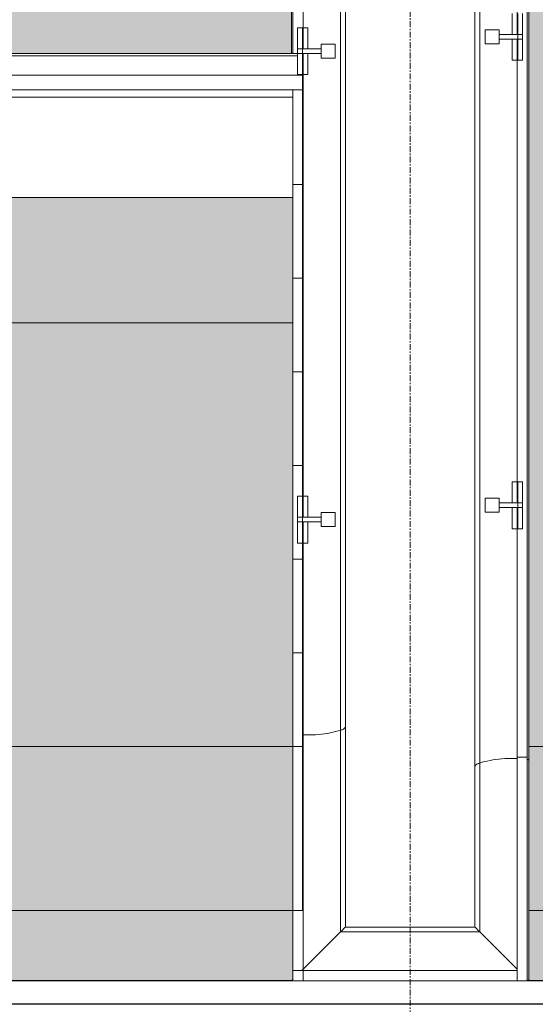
# Model space of a CAD drawing. Header units: millimetres. Extents: x 3625 to 92626, y -20577 to 42628.
# Tile 383 of 656: x 47179 to 48279, y 31728 to 33830. Entities that reach past the tile are written whole.
import ezdxf

# ---------------------------------------------------------------- set-up
doc = ezdxf.new("R2010")
doc.units = ezdxf.units.MM
doc.linetypes.add('stramien', pattern=[22.225, 12.7, -3.175, 3.175, -3.175])
for name, color, linetype, lineweight in [('A-DOOR', 1, 'Continuous', 25), ('A-EQPM', 6, 'Continuous', 18), ('A-FLOR-OTLN', 6, 'Continuous', 18), ('A-FLOR-PATT', 8, 'Continuous', 18), ('A-GENM', 6, 'Continuous', 18), ('I-WALL', 2, 'Continuous', 25), ('S-GRID', 1, 'Continuous', 18)]:
    doc.layers.add(name, color=color, linetype=linetype, lineweight=lineweight)
doc.layers.add('ATN Houtenlatten plafond moduul 600x1200 mm', color=20, linetype='Continuous')
pattern_1 = [(45, (7708.5, -30328.2), (-707.107, 707.107), []), (135, (7708.5, -30328.2), (-707.107, -707.107), [])]

# ---------------------------------------------------------------- blocks, each defined once
blk = doc.blocks.new('24_betontrap trappenhuis westgevel 3500 hoog - 24_betontrap trappenhuis 3500 hoog-434817-Plotview plafond tweede verdieping - 1 op 100')
at = {"layer": 'A-GENM'}
for points in [[(523.2, 1170), (255.3, 1170), (255.3, 0), (523.2, 0), (523.2, 1028.6)], [(1427.6, 1170), (523.2, 1170), (523.2, 0), (1427.6, 0), (1427.6, 1028.6)], [(1777.6, 1028.6), (1777.6, 1170), (1427.6, 1170), (1427.6, 0), (1777.6, 0), (1777.6, 771.4)]]:
    blk.add_hatch(color=256, dxfattribs=at).paths.add_polyline_path(points, flags=0)
at = {"layer": 'A-GENM', "color": 7}
for p, q in [((255.3, 1170), (523.2, 1170)), ((523.2, 1170), (523.2, 0)), ((1427.6, 1170), (523.2, 1170)), ((1777.6, 1170), (1427.6, 1170)), ((1427.6, 0), (1427.6, 1170)), ((1777.6, 0), (1777.6, 1170)), ((523.2, 0), (255.3, 0)), ((523.2, 0), (1427.6, 0)), ((1427.6, 0), (1777.6, 0))]:
    blk.add_line(p, q, dxfattribs=at)
blk = doc.blocks.new('24_betontrap trappenhuis westgevel 3500 hoog - 24_betontrap trappenhuis 3500 hoog-V1-Plotview plafond tweede verdieping - 1 op 100')
at = {"layer": 'A-GENM'}
for points in [[(1427.6, 2837), (-572.4, 2837), (-572.4, 1673), (1427.6, 1673), (1427.6, 2828.5)], [(1777.6, 2837), (1427.6, 2837), (1427.6, 1673), (1777.6, 1673), (1777.6, 2837)], [(-52.4, 771.4), (-52.4, 1167), (-572.4, 1167), (-572.4, 3), (-52.4, 3), (-52.4, 257.2)]]:
    blk.add_hatch(color=256, dxfattribs=at).paths.add_polyline_path(points, flags=0)
at = {"layer": 'A-GENM', "color": 7}
for p, q in [((1427.6, 2837), (1427.6, 1673)), ((1777.6, 2837.2), (1777.6, 1672.8))]:
    blk.add_line(p, q, dxfattribs=at)
blk = doc.blocks.new('3073_04 constructie_abt_export 08-11-2012_rvt-1-Plotview plafond tweede verdieping - 1 op 100')
at = {"layer": 'A-FLOR-PATT'}
h = blk.add_hatch(color=10, dxfattribs=at)
h.paths.add_polyline_path([(20729.6, 30428.2), (20739.6, 30428.2), (20739.6, 30605.2), (21293.6, 30605.2), (21293.6, 30428.2), (21303.6, 30428.2), (21303.6, 30615.2), (20729.6, 30615.2), (20729.6, 30435.7)], flags=0)
h.paths.add_polyline_path([(22749.6, 31578.2), (22749.6, 31778.2), (22637.5, 31778.2), (22636.6, 31753.2), (22627.5, 31753.2), (22627.5, 31578.2), (22637.6, 31578.2), (22637.6, 31758.2), (22697.6, 31758.2), (22697.6, 31578.2)], flags=0)
h.paths.add_polyline_path([(19283.6, 31578.2), (19296.6, 31578.2), (19296.6, 31613.2), (19291.6, 31613.2), (19291.6, 31733.2), (19331.6, 31733.2), (19331.6, 31728.2), (19335.6, 31728.2), (19335.6, 31758.2), (19393.6, 31758.2), (19393.6, 31778.2), (19283.6, 31778.2), (19283.6, 31728.2)], flags=0)
h.paths.add_polyline_path([(22741.6, 31613.2), (22701.6, 31613.2), (22701.6, 31733.2), (22741.6, 31733.2)], flags=0)
h.paths.add_polyline_path([(19395.6, 31728.2), (19403.6, 31728.2), (19403.6, 31753.2), (19395.6, 31753.2)], flags=0)
h.paths.add_polyline_path([(21910.8, 31778.2), (22433.6, 31778.6), (22433.6, 31928.2), (21269.5, 31927.8), (21268.6, 31778.3), (21396.6, 31778.2)], flags=0)
h.paths.add_polyline_path([(20764.1, 31778.2), (20764.1, 31778.7), (20766.6, 31781.7), (20766.6, 31928.2), (19596.6, 31928.2), (19596.6, 31778.2), (20763.7, 31778.2)], flags=0)
at = {"layer": 'A-FLOR-OTLN', "color": 7}
blk.add_line((20766.6, 31928.2), (20766.6, 31800.2), dxfattribs=at)
at = {"lineweight": 18, "rotation": 269.9999999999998}
for name in ['24_betontrap trappenhuis westgevel 3500 hoog - 24_betontrap trappenhuis 3500 hoog-V1-Plotview plafond tweede verdieping - 1 op 100', '24_betontrap trappenhuis westgevel 3500 hoog - 24_betontrap trappenhuis 3500 hoog-434817-Plotview plafond tweede verdieping - 1 op 100']:
    blk.add_blockref(name, (19596.6, 33705.8), dxfattribs=at)
blk = doc.blocks.new('34_leuning betontrap trappenhuis westgevel standaard links - 24_betontrap trappenhuis 3500 hoog-2940129-Plotview plafond tweede verdieping - 1 op 100')
at = {"layer": 'A-EQPM'}
for p, q in [((-1072.4, 500), (-1072.4, 478)), ((-1050.4, 500), (-1072.4, 500)), ((-1072.3, 503), (-1072.3, 500)), ((-1050.4, 478), (-1050.4, 500)), ((-1072.4, 478), (-1072.4, 22)), ((-1050.4, 478), (-1072.4, 478)), ((-1050.4, 22), (-1050.4, 478)), ((-967.9, 101.4), (-967.9, 398.6)), ((-957.5, 111.9), (-957.5, 388.1)), ((-615.1, 111.9), (-957.5, 111.9)), ((1384.9, 111.9), (-615.1, 111.9)), ((-607.5, 101.4), (-967.9, 101.4)), ((1392.5, 101.4), (-607.5, 101.4)), ((-42.1, 90), (-72.1, 90)), ((-72.1, 90), (-72.1, 60)), ((-42.1, 60), (-42.1, 90)), ((957.9, 90), (927.9, 90)), ((927.9, 90), (927.9, 60)), ((957.9, 60), (957.9, 90)), ((-72.1, 60), (-42.1, 60)), ((-62, 60), (-62, 10)), ((-52, 60), (-52, 10)), ((927.9, 60), (957.9, 60)), ((938, 60), (938, 10)), ((948, 60), (948, 10)), ((-1050.4, 22), (-1072.4, 22)), ((-594.7, 22), (-1072.4, 22)), ((-1072.4, 22), (-1072.4, 0)), ((-62, 22), (-594.7, 22)), ((-594.7, 22), (-594.7, 0)), ((-594.7, 22), (-594.7, 0)), ((-62, 32), (-107.1, 32)), ((-107.1, 32), (-107.1, 22)), ((-107.1, 22), (-62, 22)), ((-7.1, 32), (-52, 32)), ((-52, 22), (-7.1, 22)), ((938, 22), (-52, 22)), ((-7.1, 32), (-7.1, 22)), ((938, 32), (892.9, 32)), ((892.9, 32), (892.9, 22)), ((892.9, 22), (938, 22)), ((992.9, 32), (948, 32)), ((948, 22), (992.9, 22)), ((1405.3, 22), (948, 22)), ((-1072.4, 0), (-594.7, 0)), ((-594.7, 0), (1405.3, 0)), ((-7.1, 20), (-107.1, 20)), ((-107.1, 20), (-107.1, 10)), ((-107.1, 10), (-7.1, 10)), ((-62, 10), (-52, 10)), ((-7.1, 20), (-7.1, 10)), ((992.9, 20), (892.9, 20)), ((892.9, 20), (892.9, 10)), ((892.9, 10), (992.9, 10)), ((938, 10), (948, 10)), ((-1072.3, 0), (-1072.3, -3)), ((-1072.3, -3), (-601.3, -3)), ((-601.3, -3), (1398.7, -3))]:
    blk.add_line(p, q, dxfattribs=at)
at = {"layer": 'A-EQPM', "flags": 128}
for points in [[(-1072.3, 502.9), (-1072.3, 502.9), (-1071.9, 502.5), (-1071.1, 501.8), (-1070.1, 500.8)], [(-1050.5, 481), (-1041.2, 471.8), (-1014.8, 445.4), (-989.8, 420.4), (-967.9, 398.6)], [(-967.9, 398.6), (-963.9, 394.5), (-960.8, 391.4), (-958.6, 389.2), (-957.6, 388.2), (-957.5, 388.1)], [(-957.5, 111.9), (-957.6, 111.8), (-958.6, 110.8), (-960.8, 108.6), (-963.9, 105.5), (-967.9, 101.4)], [(-967.9, 101.4), (-963.9, 105.5), (-960.8, 108.6), (-958.6, 110.8), (-957.6, 111.8), (-957.5, 111.9)], [(-967.9, 101.4), (-989.8, 79.6), (-1014.8, 54.6), (-1041.2, 28.2), (-1047.4, 22)], [(-1047.4, 21.9), (-1041.2, 28.2), (-1014.8, 54.6), (-989.8, 79.6), (-967.9, 101.4)], [(-1070.1, -0.8), (-1071.1, -1.8), (-1071.9, -2.5), (-1072.3, -2.9), (-1072.3, -2.9)], [(-1072.3, -2.9), (-1072.3, -2.9), (-1071.9, -2.5), (-1071.1, -1.8), (-1070.1, -0.8)]]:
    blk.add_lwpolyline(points, dxfattribs=at)
at = {"layer": 'A-EQPM'}
for points, knots in [([(-615.5, 111.9), (-615.3, 111.9), (-614.5, 111.9), (-613.2, 111.5), (-611.8, 110.3), (-610.7, 109), (-609.2, 106.7), (-608.2, 103.9), (-607.5, 101.4)], [0.7142857, 0.7142857, 0.7142857, 0.7142857, 0.7321429, 0.7857143, 0.8392857, 0.8660714, 0.8928571, 1, 1, 1, 1]), ([(-607.5, 101.4), (-605.2, 94.8), (-601.5, 80.1), (-597.9, 54.9), (-597.2, 35), (-597.4, 24), (-597.5, 21.9)], [0, 0, 0, 0, 0.25, 0.5, 0.75, 0.8086091, 0.8086091, 0.8086091, 0.8086091]), ([(-599.5, -1), (-599.6, -1.4), (-600, -2.1), (-600.6, -2.7), (-601, -2.9), (-601.3, -3), (-601.3, -3)], [0.1818182, 0.1818182, 0.1818182, 0.1818182, 0.2727273, 0.3636364, 0.4545455, 0.4737993, 0.4737993, 0.4737993, 0.4737993])]:
    blk.add_open_spline(points, degree=3, knots=knots, dxfattribs=at)
blk = doc.blocks.new('34_leuning betontrap trappenhuis westgevel standaard rechts - 24_betontrap trappenhuis 3500 hoog-2944741-Plotview plafond tweede verdieping - 1 op 100')
at = {"layer": 'A-EQPM'}
for p, q in [((1384.9, 111.9), (-615.1, 111.9)), ((1812.8, 111.9), (1384.9, 111.9)), ((1392.5, 101.4), (-607.5, 101.4)), ((-42.1, 90), (-72.1, 90)), ((-72.1, 90), (-72.1, 60)), ((-42.1, 60), (-42.1, 90)), ((957.9, 90), (927.9, 90)), ((927.9, 90), (927.9, 60)), ((957.9, 60), (957.9, 90)), ((1823.2, 101.4), (1392.5, 101.4)), ((-72.1, 60), (-42.1, 60)), ((-62, 60), (-62, 10)), ((-52, 60), (-52, 10)), ((927.9, 60), (957.9, 60)), ((938, 60), (938, 10)), ((948, 60), (948, 10)), ((-62, 22), (-594.7, 22)), ((-62, 32), (-107.1, 32)), ((-107.1, 32), (-107.1, 22)), ((-107.1, 22), (-62, 22)), ((-7.1, 32), (-52, 32)), ((-52, 22), (-7.1, 22)), ((938, 22), (-52, 22)), ((-7.1, 32), (-7.1, 22)), ((938, 32), (892.9, 32)), ((892.9, 32), (892.9, 22)), ((892.9, 22), (938, 22)), ((992.9, 32), (948, 32)), ((948, 22), (992.9, 22)), ((1405.3, 22), (948, 22)), ((992.9, 32), (992.9, 22)), ((1902.6, 22), (1405.3, 22)), ((1405.3, 22), (1405.3, 20)), ((1405.3, 22), (1405.3, 20)), ((-594.7, 0), (-52.4, 0)), ((-7.1, 20), (-107.1, 20)), ((-107.1, 20), (-107.1, 10)), ((-107.1, 10), (-7.1, 10)), ((-62, 10), (-52, 10)), ((-7.1, 20), (-7.1, 10)), ((992.9, 20), (892.9, 20)), ((892.9, 20), (892.9, 10)), ((892.9, 10), (992.9, 10)), ((938, 10), (948, 10)), ((992.9, 20), (992.9, 10)), ((-601.3, -3), (-52.4, -3))]:
    blk.add_line(p, q, dxfattribs=at)
for points, knots in [([(1384.5, 111.9), (1384.7, 111.9), (1385.5, 111.9), (1386.8, 111.5), (1388.2, 110.3), (1389.3, 109), (1390.8, 106.7), (1391.8, 103.9), (1392.5, 101.4)], [0.7142857, 0.7142857, 0.7142857, 0.7142857, 0.7321429, 0.7857143, 0.8392857, 0.8660714, 0.8928571, 1, 1, 1, 1]), ([(1392.5, 101.4), (1394.7, 94.8), (1398.6, 80.1), (1402.1, 54.9), (1402.8, 35), (1402.6, 24), (1402.5, 21.9)], [0, 0, 0, 0, 0.25, 0.5, 0.75, 0.8086091, 0.8086091, 0.8086091, 0.8086091])]:
    blk.add_open_spline(points, degree=3, knots=knots, dxfattribs=at)
blk = doc.blocks.new('32_KA HK-14 - Houten deur op kleefmagneet trappenhuis-4622518-Plotview plafond tweede verdieping - 1 op 100')
at = {"layer": 'A-DOOR', "lineweight": 18}
h = blk.add_hatch(dxfattribs=at)
h.set_pattern_fill('FP_21', color=256, style=0, pattern_type=2)
h.set_pattern_definition(pattern_1)
h.paths.add_polyline_path([(45, 1285), (45, 1405), (5, 1405), (5, 1285)], flags=0)
h = blk.add_hatch(dxfattribs=at)
h.set_pattern_fill('FP_21', color=256, style=0, pattern_type=2)
h.set_pattern_definition(pattern_1)
h.paths.add_polyline_path([(5, -289), (105, -289), (105, 0), (49, 0), (49, -50), (45, -50), (45, 70), (5, 70), (5, -209.7)], flags=0)
h.paths.add_polyline_path([(1458, -289), (1458, 70), (1428, 70), (1428, 0), (1394, 0), (1394, -289)], flags=0)
for p, q in [((49, 60), (49, 1430)), ((49, 1430), (109, 1430)), ((109, 1430), (109, 60)), ((109, 60), (49, 60))]:
    blk.add_line(p, q, dxfattribs=at)
at = {"layer": 'A-DOOR'}
for p, q in [((5, 1285), (5, 1405)), ((5, 1405), (45, 1405)), ((45, 1405), (45, 1285)), ((45, 1285), (5, 1285)), ((5, -289), (5, 70)), ((5, 70), (45, 70)), ((45, 70), (45, -50)), ((1428, 70), (1458, 70)), ((1428, 0), (1428, 70)), ((1458, 70), (1458, -289)), ((1409.5, 60), (109, 60)), ((49, -50), (49, 0)), ((49, 0), (105, 0)), ((105, 0), (105, -289)), ((1394, -289), (1394, 0)), ((1394, 0), (1428, 0)), ((45, -50), (49, -50)), ((105, -289), (5, -289)), ((105, -289), (1394, -289)), ((1458, -289), (1394, -289))]:
    blk.add_line(p, q, dxfattribs=at)
blk.add_arc((39.5, 60), 1370, 0, 89.6118, dxfattribs=at)
blk = doc.blocks.new('41_betontrap natuursteen afwerking - 24_betontrap trappenhuis 3500 hoog-2911512-Plotview plafond tweede verdieping - 1 op 100')
at = {"layer": 'A-EQPM'}
for p, q in [((-27.6, 1210), (-227.6, 1210)), ((-27.6, 1210), (-27.6, 1190)), ((-227.6, 0), (-27.6, 0)), ((-27.6, 20), (-27.6, 0))]:
    blk.add_line(p, q, dxfattribs=at)
blk = doc.blocks.new('41_betontrap natuursteen afwerking - 24_betontrap trappenhuis 3500 hoog-V25-Plotview plafond tweede verdieping - 1 op 100')
at = {"layer": 'A-EQPM'}
for p, q in [((-162.4, 1210), (-227.6, 1210)), ((-27.6, 1210), (-62.4, 1210)), ((-27.6, 1210), (-27.6, 1190)), ((-227.6, 0), (-117.3, 0)), ((-107.3, 0), (-27.6, 0)), ((-27.6, 20), (-27.6, 0))]:
    blk.add_line(p, q, dxfattribs=at)
blk = doc.blocks.new('41_betontrap natuursteen afwerking bordes boven - 24_betontrap trappenhuis 3500 hoog-V26-Plotview plafond tweede verdieping - 1 op 100')
at = {"layer": 'A-EQPM'}
for p, q in [((400, 1210), (50, 1210)), ((400, 1210), (400, 1190)), ((50, 0), (283.9, 0)), ((293.9, 0), (400, 0)), ((400, 20), (400, 0))]:
    blk.add_line(p, q, dxfattribs=at)
blk = doc.blocks.new('41_betontrap natuursteen afwerking - 24_betontrap trappenhuis 3500 hoog-V27-Plotview plafond tweede verdieping - 1 op 100')
at = {"layer": 'A-EQPM'}
for p, q in [((-307.6, 1200), (-307.6, 20)), ((-302.5, 1200), (-302.5, 20)), ((-261.1, 1210), (-262.4, 1210)), ((-229.9, 1210), (-261.1, 1210)), ((-261.1, 0), (-261.1, 1210)), ((-229.9, 1210), (-229.9, 0)), ((-27.6, 1210), (-229.9, 1210)), ((-27.6, 1210), (-27.6, 1190)), ((-214.3, 1190), (-229.9, 1190)), ((-229.9, 1190), (-229.9, 20)), ((0, 1190), (-214.3, 1190)), ((-214.3, 1190), (-214.3, 20)), ((0, 1190), (0, 20)), ((-307.3, 0), (-302.5, 0)), ((-302.5, 10), (-302.5, 0)), ((-302.5, 0), (-261.1, 0)), ((-261.1, 0), (-229.9, 0)), ((-229.9, 20), (-214.3, 20)), ((-229.9, 0), (-27.6, 0)), ((-214.3, 20), (0, 20)), ((-27.6, 20), (-27.6, 0))]:
    blk.add_line(p, q, dxfattribs=at)

msp = doc.modelspace()

# ---------------------------------------------------------------- hatches: boundary and pattern name
at = {"layer": 'ATN Houtenlatten plafond moduul 600x1200 mm'}
h = msp.add_hatch(dxfattribs=at)
h.set_pattern_fill('ANSI36', color=253, scale=20, angle=135)
h.paths.add_polyline_path([(46291.7, 30428.2), (47724.7, 30428.2), (47724.7, 30615.2), (48298.7, 30615.2), (48298.7, 30428.2), (49632.7, 30428.2), (49632.7, 31728.2), (46291.7, 31728.2)])
h.paths.add_polyline_path([(46398.7, 35878.2), (46398.7, 34628.2), (49622.6, 34628.2), (49622.6, 35878.2)])

# ---------------------------------------------------------------- linework, layer by layer
msp.add_lwpolyline([(46291.7, 30428.2), (47724.7, 30428.2), (47724.7, 30615.2), (48298.7, 30615.2), (48298.7, 30428.2), (49632.7, 30428.2), (49632.7, 31728.2), (46291.7, 31728.2), (46291.7, 30428.2)], dxfattribs=at)
at = {"layer": 'I-WALL'}
for p, q in [((47758.7, 31778.2), (46398.7, 31778.2)), ((49428.9, 31778.2), (48264.6, 31778.2))]:
    msp.add_line(p, q, dxfattribs=at)
at = {"layer": 'S-GRID', "linetype": 'stramien'}
msp.add_line((48011.7, 41627.6), (48011.7, -3246.7), dxfattribs=at)

# ---------------------------------------------------------------- block references
at = {"color": 250, "lineweight": 5}
msp.add_blockref('3073_04 constructie_abt_export 08-11-2012_rvt-1-Plotview plafond tweede verdieping - 1 op 100', (26995.1, 0), dxfattribs=at)
at = {"layer": 'A-DOOR'}
msp.add_blockref('32_KA HK-14 - Houten deur op kleefmagneet trappenhuis-4622518-Plotview plafond tweede verdieping - 1 op 100', (46281.7, 30328.2), dxfattribs=at)
at = {"layer": 'A-EQPM'}
for name, p, rotation in [('34_leuning betontrap trappenhuis westgevel standaard links - 24_betontrap trappenhuis 3500 hoog-2940129-Plotview plafond tweede verdieping - 1 op 100', (48261.7, 32850.6), 90.00000000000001), ('34_leuning betontrap trappenhuis westgevel standaard rechts - 24_betontrap trappenhuis 3500 hoog-2944741-Plotview plafond tweede verdieping - 1 op 100', (47761.7, 33705.8), 269.9999999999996), ('41_betontrap natuursteen afwerking - 24_betontrap trappenhuis 3500 hoog-V27-Plotview plafond tweede verdieping - 1 op 100', (46571.7, 33450.6), 269.9999999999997), ('41_betontrap natuursteen afwerking - 24_betontrap trappenhuis 3500 hoog-2911512-Plotview plafond tweede verdieping - 1 op 100', (46571.7, 33250.6), 269.9999999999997), ('41_betontrap natuursteen afwerking - 24_betontrap trappenhuis 3500 hoog-2911512-Plotview plafond tweede verdieping - 1 op 100', (46571.7, 33050.6), 269.9999999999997), ('41_betontrap natuursteen afwerking - 24_betontrap trappenhuis 3500 hoog-2911512-Plotview plafond tweede verdieping - 1 op 100', (46571.7, 32850.6), 269.9999999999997), ('41_betontrap natuursteen afwerking - 24_betontrap trappenhuis 3500 hoog-V25-Plotview plafond tweede verdieping - 1 op 100', (46571.7, 32650.6), 269.9999999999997), ('41_betontrap natuursteen afwerking - 24_betontrap trappenhuis 3500 hoog-2911512-Plotview plafond tweede verdieping - 1 op 100', (46571.7, 32450.6), 269.9999999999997), ('41_betontrap natuursteen afwerking - 24_betontrap trappenhuis 3500 hoog-2911512-Plotview plafond tweede verdieping - 1 op 100', (46571.7, 32250.6), 269.9999999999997), ('41_betontrap natuursteen afwerking bordes boven - 24_betontrap trappenhuis 3500 hoog-V26-Plotview plafond tweede verdieping - 1 op 100', (46571.7, 32328.2), 269.9999999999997)]:
    msp.add_blockref(name, p, dxfattribs=dict(at, rotation=rotation))

doc.saveas('drawing.dxf')
